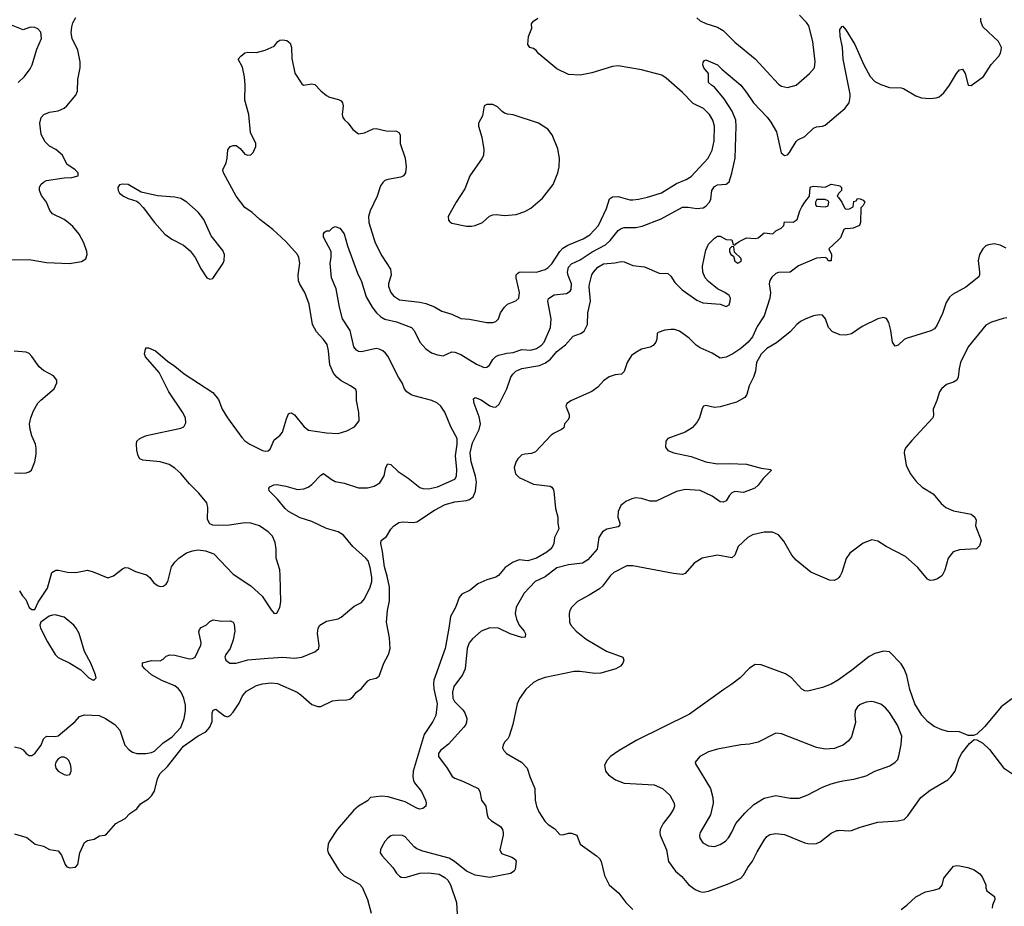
# Model space of a CAD drawing. Header units: inches. Extents: x 1678809 to 1859548, y 384609 to 522868.
# Tile 323 of 386: x 1794386 to 1801138, y 451663 to 457739. Entities that reach past the tile are written whole.
import ezdxf

# ---------------------------------------------------------------- set-up
doc = ezdxf.new("R2010")
doc.units = ezdxf.units.IN
doc.header["$MEASUREMENT"] = 0
doc.layers.add('B7495', color=7, linetype='Continuous')
doc.layers.add('B8405', color=7, linetype='Continuous')

msp = doc.modelspace()

# ---------------------------------------------------------------- linework, layer by layer
at = {"layer": 'B7495', "color": 5}
for points, elevation in [([(1794330, 456094), (1794450, 456096.5), (1794570, 456075.2), (1794727.9, 456067.9), (1794810, 456082.3), (1794838.4, 456101.6), (1794848.2, 456130), (1794845.4, 456150), (1794825.1, 456210), (1794793.1, 456270), (1794750, 456323), (1794718.7, 456350), (1794690, 456369.7), (1794609.6, 456410), (1794592.1, 456432.1), (1794569.6, 456490), (1794534.3, 456534.3), (1794521.1, 456570), (1794522.6, 456590), (1794531.6, 456610), (1794550, 456626.7), (1794570, 456636.4), (1794690, 456656), (1794743.1, 456656.9), (1794786, 456670), (1794786, 456690), (1794766, 456710), (1794709.4, 456749.4), (1794679.3, 456810), (1794632.7, 456850), (1794590, 456872.8), (1794561.4, 456901.4), (1794533.6, 456953.6), (1794523.5, 457030), (1794531.9, 457068.1), (1794550.9, 457089.1), (1794590, 457105.7), (1794650, 457114.9), (1794690, 457133.4), (1794710, 457148.7), (1794770, 457222.4), (1794783.1, 457250), (1794784.8, 457330), (1794800.7, 457410), (1794800.2, 457450), (1794784.5, 457530), (1794744.6, 457610), (1794738.9, 457650), (1794742.4, 457690), (1794750, 457717.3), (1794770, 457754)], 320), ([(1794385.4, 453825.4), (1794404.7, 453790), (1794426.8, 453766.8), (1794450, 453712), (1794470, 453698), (1794490, 453698), (1794512.9, 453747.1), (1794576.6, 453843.4), (1794606, 453950), (1794634.2, 453965.8), (1794652.3, 453967.7), (1794713.5, 453953.5), (1794770, 453951.8), (1794850, 453966), (1794890, 453956.5), (1794990, 453915.5), (1795030, 453928), (1795090, 453977.1), (1795110, 453984.4), (1795130, 453982.4), (1795178.9, 453958.9), (1795255.3, 453935.2), (1795277.2, 453917.2), (1795303.4, 453883.4), (1795330, 453862.4), (1795350, 453855.5), (1795370, 453856.3), (1795389.6, 453870.4), (1795400.7, 453890), (1795426.6, 453990), (1795450, 454022.4), (1795477.6, 454050), (1795530, 454084.9), (1795570, 454100.2), (1795610, 454105.2), (1795659.3, 454099.3), (1795718, 454078), (1795850, 453940.5), (1795970, 453859.5), (1796049.1, 453789.1), (1796110, 453694.8), (1796130, 453671), (1796150, 453671.3), (1796170, 453712), (1796175.6, 453750), (1796172.9, 453932.9), (1796169.7, 453970), (1796145.4, 454050), (1796144.4, 454110), (1796137.6, 454157.6), (1796119.3, 454199.3), (1796088.9, 454228.9), (1796030, 454269.7), (1795970, 454289.7), (1795930, 454292.3), (1795824, 454276), (1795750, 454272.9), (1795710, 454274.8), (1795690, 454285.1), (1795674.4, 454314.4), (1795675.9, 454395.9), (1795668.8, 454428.8), (1795615.2, 454495.2), (1795550, 454558.9), (1795489.7, 454630), (1795450, 454665.1), (1795411.2, 454691.2), (1795350, 454708.8), (1795230, 454720.9), (1795209.4, 454729.4), (1795199, 454750), (1795189.4, 454789.4), (1795186.6, 454830), (1795190, 454851), (1795209, 454870), (1795223.3, 454876.7), (1795255.3, 454890), (1795490, 454939.5), (1795512.3, 454950), (1795524.2, 454975.8), (1795521.7, 455010), (1795503.1, 455050), (1795408.8, 455190), (1795341.4, 455321.4), (1795249.5, 455430), (1795240.9, 455450), (1795250, 455491), (1795270, 455490.5), (1795317.3, 455470), (1795398.3, 455398.3), (1795450, 455366), (1795513.2, 455313.2), (1795710, 455183.6), (1795750, 455136.4), (1795774.9, 455070), (1795810, 455010.4), (1795910, 454875.8), (1795930, 454854), (1795963, 454830), (1796050, 454787.7), (1796070, 454782.3), (1796090, 454784.2), (1796103.7, 454796.3), (1796130, 454860.5), (1796170, 454890.4), (1796187.4, 454912.6), (1796215.6, 455004.4), (1796230, 455038.8), (1796238, 455042), (1796250, 455044.9), (1796270, 455030.5), (1796336.4, 454950), (1796366.2, 454926.2), (1796490, 454907.6), (1796570, 454904.2), (1796630, 454922.4), (1796682.7, 454950), (1796714, 454990), (1796711.9, 455048.1), (1796694.7, 455130), (1796696.2, 455190), (1796690, 455204), (1796655.1, 455230), (1796590, 455265.1), (1796559.7, 455290), (1796537, 455317), (1796513.4, 455373.4), (1796504.3, 455470), (1796493.6, 455513.6), (1796470, 455548.6), (1796420.5, 455600.5), (1796393.3, 455650), (1796371.5, 455790), (1796341.3, 455870), (1796306, 455926), (1796297.6, 455950), (1796295.7, 455990), (1796307, 456070), (1796299.6, 456110), (1796289.9, 456129.9), (1796210, 456218.8), (1796122.5, 456302.5), (1796031.6, 456370), (1795979, 456419), (1795930, 456452.1), (1795869.2, 456530), (1795783.6, 456690), (1795778.4, 456710), (1795801.6, 456758.4), (1795809.6, 456790), (1795812.9, 456847.1), (1795828, 456870), (1795850, 456877.3), (1795870, 456876.3), (1795897.7, 456857.7), (1795930, 456818.8), (1795950, 456810.7), (1795970, 456814), (1795986, 456830), (1796005.1, 456870), (1796005.6, 456890), (1795967.4, 456967.4), (1795956.4, 457090), (1795930, 457188.7), (1795932.4, 457290), (1795927.2, 457347.3), (1795913.1, 457413.1), (1795884, 457470), (1795902, 457490), (1795930, 457513.4), (1795950, 457517.1), (1796010, 457515.3), (1796068.4, 457531.6), (1796130, 457557.3), (1796156, 457590), (1796170, 457599.3), (1796190, 457602.4), (1796217.3, 457597.3), (1796239.5, 457579.5), (1796250.6, 457550), (1796253, 457473), (1796272.8, 457372.8), (1796320.7, 457300.7), (1796331, 457291), (1796390, 457299.1), (1796410, 457295.5), (1796451.9, 457251.9), (1796490, 457220.5), (1796510, 457208.4), (1796572.1, 457192.1), (1796590, 457182.8), (1796599.1, 457170), (1796603, 457150), (1796597.1, 457090), (1796600.7, 457070), (1796612.7, 457052.7), (1796638.8, 457030), (1796670, 456986.8), (1796710, 456957.3), (1796750, 456963.8), (1796808.6, 456991.4), (1796830, 456993.1), (1796898.5, 456978.5), (1796970, 456974.6), (1796986.6, 456966.6), (1796994.9, 456950), (1796994.4, 456890), (1797028.9, 456790), (1797036, 456730), (1797031.7, 456690), (1797017.6, 456670), (1797000.4, 456659.6), (1796910, 456644.1), (1796890, 456636.8), (1796875.2, 456624.8), (1796859.7, 456600.3), (1796836.5, 456530), (1796789.2, 456430), (1796777.2, 456390), (1796779.7, 456350), (1796822.6, 456210), (1796870, 456121.3), (1796928.7, 456028.7), (1796934, 455990), (1796915.5, 455930), (1796915.5, 455910), (1796930, 455870.5), (1796950, 455846.3), (1796990, 455820.2), (1797130, 455803.9), (1797170, 455793.8), (1797230, 455771.5), (1797281.3, 455741.3), (1797350, 455720.9), (1797410, 455691.6), (1797470, 455688.1), (1797590, 455664.6), (1797630, 455664.2), (1797650, 455670.4), (1797669.6, 455690), (1797683.1, 455730), (1797709.9, 455770.1), (1797730.7, 455789.3), (1797787.7, 455812.3), (1797808.7, 455831.3), (1797812.2, 455870), (1797790.8, 455970), (1797791.1, 455990), (1797799.3, 456000.7), (1797810, 456008.9), (1797829.1, 456010.9), (1797930, 456009.3), (1797990, 456028.4), (1798010, 456040.7), (1798034.7, 456065.3), (1798088.9, 456151.1), (1798110, 456174.4), (1798145.4, 456194.6), (1798250, 456237.3), (1798295.5, 456264.5), (1798354.6, 456330), (1798410, 456445.7), (1798429.3, 456510.7), (1798450, 456526.4), (1798490, 456528.5), (1798570, 456506), (1798590, 456504.5), (1798630, 456508.4), (1798690, 456522.3), (1798786.8, 456553.2), (1798890, 456616.9), (1798955.8, 456644.2), (1798990, 456664.9), (1799106.3, 456790), (1799133.8, 456846.2), (1799147.4, 456910), (1799149.8, 457010), (1799138.8, 457050), (1799116.8, 457090), (1799076, 457130), (1799004.4, 457164.4), (1798930, 457239.8), (1798819.3, 457339.3), (1798790, 457358.6), (1798650, 457395.2), (1798490, 457422.6), (1798450, 457419.8), (1798310, 457374.2), (1798230, 457360.4), (1798150, 457364.7), (1798070, 457402.7), (1797945.5, 457505.5), (1797927.8, 457527.8), (1797910, 457541.2), (1797884, 457550), (1797870, 457568.7), (1797875.5, 457624.5), (1797898, 457682), (1797895.3, 457710), (1797908.7, 457730), (1797938, 457750)], 280), ([(1799030, 457751.7), (1799051.6, 457731.6), (1799090, 457712.3), (1799170, 457687.9), (1799210, 457666), (1799290, 457586.3), (1799430, 457471.7), (1799590, 457298.4), (1799610, 457284.9), (1799650, 457275.8), (1799710, 457290.3), (1799802.9, 457370), (1799835.6, 457410), (1799840.5, 457450), (1799825.3, 457590), (1799796.6, 457696.6), (1799780.7, 457720.7), (1799734, 457770)], 280), ([(1794376.3, 457310), (1794418.3, 457350), (1794457.3, 457402.7), (1794471, 457430), (1794503.6, 457536.4), (1794535.6, 457610), (1794530, 457653.2), (1794510, 457676), (1794490, 457686), (1794470, 457689.3), (1794453.7, 457686.3), (1794410, 457669.2), (1794330, 457700.9)], 340), ([(1794350, 452756), (1794390, 452746), (1794410, 452736), (1794430, 452711), (1794450, 452696), (1794470, 452696), (1794490, 452710.8), (1794532.9, 452767.1), (1794550, 452811), (1794569, 452830), (1794630, 452826.8), (1794650, 452831), (1794766, 452930), (1794796.9, 452963.1), (1794830, 452974.9), (1794930, 452970.3), (1794973.4, 452950), (1795038, 452910), (1795072, 452870), (1795107.4, 452767.4), (1795136.7, 452736.7), (1795159.9, 452719.9), (1795190, 452710.4), (1795251.6, 452711.5), (1795290, 452717.3), (1795310, 452727.1), (1795370, 452782.7), (1795430, 452823), (1795490.6, 452889.4), (1795514.3, 452950), (1795523.5, 453003.5), (1795522.5, 453042.5), (1795512.1, 453090), (1795492.8, 453130), (1795474.7, 453154.7), (1795450, 453174.1), (1795361.3, 453210), (1795289.7, 453250), (1795243.1, 453290), (1795228.2, 453310), (1795227.1, 453332.9), (1795290, 453347), (1795350, 453346), (1795370, 453357.3), (1795390, 453377.1), (1795414.3, 453385.7), (1795450, 453384.2), (1795550, 453359.3), (1795570, 453360.7), (1795588.7, 453370), (1795627, 453453), (1795629.8, 453470), (1795615.1, 453544.9), (1795619.7, 453560.3), (1795630, 453574.9), (1795667.5, 453592.5), (1795690, 453616), (1795712.5, 453627.5), (1795770, 453617.1), (1795830, 453619.1), (1795850, 453610.7), (1795857, 453597), (1795861.3, 453550), (1795850.2, 453489.8), (1795829, 453431), (1795798.4, 453390), (1795792.4, 453370), (1795799.3, 453350), (1795826.8, 453330), (1795870, 453330.3), (1795950, 453352.9), (1796090, 453364.9), (1796190, 453371.1), (1796270, 453362.9), (1796321.2, 453370), (1796410, 453406.4), (1796436.2, 453430), (1796440.5, 453450), (1796427.2, 453532.8), (1796431.6, 453570), (1796444.5, 453590), (1796490, 453618.4), (1796570, 453633.4), (1796590, 453644.9), (1796679.1, 453720.9), (1796730, 453745.5), (1796750, 453770.7), (1796789.7, 453850), (1796799.8, 453890), (1796801.1, 453918.9), (1796790, 453986), (1796775.8, 454030), (1796760.4, 454050), (1796671, 454130), (1796606.5, 454206.5), (1796569.3, 454230), (1796490, 454253.1), (1796390, 454299.8), (1796310, 454325.7), (1796230, 454368.7), (1796207.1, 454390), (1796154.3, 454454.3), (1796096, 454510), (1796094, 454530), (1796102, 454538), (1796127.9, 454552.1), (1796150, 454554.9), (1796210, 454542.7), (1796290, 454518.9), (1796334.7, 454525.3), (1796363.9, 454536.1), (1796390, 454553), (1796450, 454619.1), (1796470, 454630.5), (1796522, 454590), (1796550, 454574), (1796610, 454562.6), (1796710, 454530.3), (1796770, 454530.3), (1796817.1, 454542.9), (1796855.2, 454564.8), (1796886.2, 454613.8), (1796896.2, 454670), (1796910, 454696.3), (1796930, 454690.4), (1796982.2, 454642.2), (1797050, 454597.7), (1797130, 454532.9), (1797150, 454525.5), (1797190, 454524.5), (1797250, 454539), (1797369.6, 454590), (1797381.4, 454610), (1797383.2, 454656.8), (1797374.7, 454750), (1797385.7, 454830), (1797384.8, 454870), (1797341.8, 454950), (1797301.4, 455050), (1797274.7, 455090), (1797250, 455111.9), (1797212, 455130), (1797090, 455161), (1797069.4, 455169.4), (1797040.3, 455190), (1797025, 455210), (1797009, 455250), (1796982.7, 455290), (1796910, 455433.7), (1796894.8, 455454.8), (1796876.4, 455470), (1796850, 455482), (1796830, 455485.3), (1796730, 455462.3), (1796710, 455466.6), (1796695.8, 455475.8), (1796677.6, 455497.6), (1796652.5, 455610), (1796599.1, 455690), (1796578.9, 455770), (1796555.5, 455895.5), (1796522.9, 455970), (1796515.6, 456070), (1796522, 456110), (1796521.2, 456150), (1796469, 456250), (1796469.1, 456270.9), (1796476.4, 456283.6), (1796490, 456292), (1796510, 456292), (1796530, 456314), (1796550, 456322), (1796582, 456310), (1796610, 456271), (1796634, 456190), (1796702.7, 456002.7), (1796730, 455944.9), (1796761.3, 455841.3), (1796801.8, 455770), (1796832.3, 455730), (1796862.7, 455702.7), (1796890, 455686.8), (1796970, 455668.3), (1797073.4, 455630), (1797091.4, 455610), (1797130.3, 455530), (1797170, 455484.6), (1797210, 455455.6), (1797250, 455442.7), (1797290, 455436.5), (1797350, 455463.1), (1797370, 455461.7), (1797410, 455446), (1797517.8, 455377.8), (1797570, 455356.5), (1797590, 455358.4), (1797607.6, 455372.4), (1797631.2, 455410), (1797650, 455430.3), (1797670, 455440.2), (1797726.7, 455453.3), (1797770, 455457.7), (1797830, 455479.6), (1797890, 455475.1), (1797930, 455486.9), (1797962.9, 455510), (1797981.2, 455530), (1798026.1, 455630), (1798031.1, 455690), (1798006.9, 455810), (1798011.3, 455828.7), (1798050, 455853.4), (1798136, 455864), (1798160.8, 455879.2), (1798167.8, 455890), (1798169.8, 455930), (1798146.2, 455986.2), (1798142.1, 456010), (1798150, 456044.2), (1798170, 456065.4), (1798230, 456094), (1798312.4, 456147.6), (1798402.8, 456197.2), (1798434.1, 456225.9), (1798490, 456293.8), (1798510, 456309.2), (1798530, 456315.9), (1798610, 456315.6), (1798655.4, 456324.6), (1798784.2, 456375.8), (1798930, 456454.4), (1798970, 456455.1), (1799030, 456445.2), (1799071.8, 456450), (1799090, 456460.9), (1799116.1, 456490), (1799124.1, 456510), (1799131.9, 456570), (1799150, 456596), (1799170, 456607.9), (1799230, 456613.1), (1799250.6, 456629.4), (1799270, 456687.3), (1799293, 456790), (1799299.8, 457010), (1799296.5, 457050), (1799272.2, 457112.2), (1799216.4, 457196.4), (1799150, 457277.6), (1799129.3, 457290), (1799109.6, 457310), (1799109.5, 457370), (1799077, 457410), (1799069.6, 457430), (1799072.3, 457447.7), (1799080.7, 457459.3), (1799090, 457464), (1799170, 457430.3), (1799199.7, 457399.7), (1799330.2, 457290.2), (1799370, 457241.3), (1799417.4, 457170), (1799511.7, 457071.7), (1799536.4, 457036.4), (1799574.9, 456970), (1799607.8, 456827.7), (1799630, 456808.4), (1799650, 456813), (1799665.1, 456830), (1799710, 456904.9), (1799722.8, 456917.2), (1799770, 456939.3), (1799830, 456995.8), (1799850, 457004.4), (1799890, 457008.8), (1799910, 457017), (1800000, 457093.2)], 260), ([(1794350, 452158.8), (1794435.6, 452135.6), (1794491.3, 452090), (1794550, 452074.9), (1794590, 452053), (1794650, 452042.8), (1794673.3, 452013.3), (1794698, 451950), (1794710, 451934), (1794730, 451926.4), (1794767.7, 451932.3), (1794784.5, 451950), (1794797.6, 452030), (1794830, 452101), (1794850, 452114.8), (1794896.5, 452123.5), (1794933.6, 452146.4), (1794969.2, 452150.8), (1794982, 452158), (1795045.2, 452230), (1795110, 452264.9), (1795140.4, 452299.6), (1795188.1, 452331.9), (1795214.9, 452365.1), (1795270, 452400.9), (1795290, 452421.1), (1795310, 452453.4), (1795330, 452537.3), (1795347.6, 452570), (1795398.8, 452621.2), (1795510, 452759.8), (1795610, 452831.8), (1795661.1, 452858.9), (1795690, 452890.7), (1795706.3, 452930), (1795706.6, 452990), (1795711.9, 453008.1), (1795730, 453013.7), (1795790, 452968.9), (1795810, 452961.1), (1795816.3, 452963.7), (1795830, 452970.3), (1795850, 452994), (1795890, 453056.1), (1795913.3, 453106.7), (1795941.7, 453138.3), (1796010, 453177), (1796051.9, 453188.1), (1796110, 453195.7), (1796153.7, 453190), (1796287.4, 453130), (1796313.1, 453113.1), (1796390, 453046.2), (1796430, 453032.3), (1796450, 453032.6), (1796530, 453070.4), (1796570, 453076.4), (1796630, 453077.3), (1796650, 453082.8), (1796670, 453098), (1796695.3, 453130), (1796730, 453156), (1796772.1, 453207.9), (1796790, 453217.3), (1796830, 453227.3), (1796850, 453240.7), (1796882.2, 453330), (1796915.9, 453390), (1796926.2, 453430), (1796922.2, 453502.3), (1796901.5, 453610), (1796908.9, 453690), (1796922.4, 453757.6), (1796921, 453850), (1796906.1, 453926.1), (1796886.9, 453990), (1796874.6, 454094.5), (1796862.9, 454150), (1796863.5, 454170), (1796901.3, 454198.7), (1796930, 454248.4), (1796950, 454269.4), (1796985.7, 454294.3), (1797010, 454299.3), (1797087.1, 454292.8), (1797110, 454298), (1797230, 454379.2), (1797303, 454417), (1797370, 454435.9), (1797450, 454444.1), (1797470, 454450.8), (1797495.8, 454470), (1797512.2, 454507.8), (1797518, 454570), (1797511.2, 454610), (1797480.6, 454710), (1797475.9, 454770), (1797490, 454838.9), (1797535.7, 454930), (1797546.2, 454970), (1797537.7, 455017.7), (1797502, 455110), (1797498, 455142), (1797510, 455150.6), (1797550, 455133.4), (1797610, 455093.4), (1797630, 455085.3), (1797650, 455084.9), (1797674.5, 455105.5), (1797726.7, 455210), (1797754.8, 455290), (1797767.4, 455310), (1797788.8, 455330), (1797830, 455350.1), (1797950, 455370.1), (1797992.6, 455387.4), (1798026.8, 455413.2), (1798070, 455465.7), (1798128.3, 455511.7), (1798181.6, 455570), (1798231.5, 455588.5), (1798256, 455604), (1798278.7, 455650), (1798281.7, 455730), (1798300.7, 455810), (1798290, 455908), (1798292.4, 455927.6), (1798309.8, 455990), (1798320.3, 456010), (1798350, 456042.8), (1798390, 456066), (1798467.9, 456072.1), (1798510, 456081.7), (1798530, 456080.3), (1798590, 456055.6), (1798670, 456046.4), (1798770, 456002.3), (1798830, 455999.3), (1798850, 455982), (1798879.3, 455939.3), (1798927.6, 455887.6), (1799030, 455817.4), (1799070, 455799.3), (1799190, 455790.4), (1799230, 455774.8), (1799250, 455786), (1799258.4, 455810), (1799260.7, 455830), (1799250, 455849.2), (1799221.2, 455870), (1799170, 455895.1), (1799110, 455945.1), (1799086.6, 455970), (1799069.7, 456010), (1799067.1, 456050), (1799090, 456161), (1799110, 456200.5), (1799150, 456243), (1799170, 456255.5), (1799190, 456256), (1799230, 456232), (1799270, 456231.3), (1799278, 456198), (1799290, 456194), (1799296.4, 456203.6), (1799320.2, 456219.8), (1799370, 456244.7), (1799430, 456241), (1799450, 456244.7), (1799490, 456278.8), (1799550, 456272), (1799570, 456292), (1799608.4, 456311.6), (1799626, 456330), (1799630, 456354), (1799690, 456352), (1799718, 456370), (1799736, 456430), (1799750, 456458), (1799769.2, 456490), (1799802, 456530), (1799806, 456590), (1799810, 456594.8), (1799830, 456598.8), (1799910, 456592), (1799950, 456612), (1800000, 456603.7)], 240), ([(1800000, 456546), (1799992, 456530), (1800000, 456520.2)], 240), ([(1800000, 456230.6), (1799934, 456170), (1799952, 456130), (1799950, 456086), (1799930, 456088), (1799922, 456102), (1799909, 456109), (1799850, 456106), (1799726.9, 456053.1), (1799670, 456009.4), (1799590, 456007.8), (1799570, 456000.7), (1799544, 455976), (1799528.7, 455951.3), (1799524.4, 455930), (1799535.3, 455870), (1799530.2, 455830), (1799490.3, 455710), (1799443.2, 455636.8), (1799410, 455566.3), (1799380.3, 455530), (1799330, 455486), (1799275.5, 455450), (1799230, 455427.8), (1799190, 455419.5), (1799134.3, 455454.3), (1799053, 455490), (1799024.7, 455510), (1798977.8, 455557.8), (1798910, 455605.7), (1798875.6, 455615.6), (1798850, 455616.9), (1798808.9, 455611.1), (1798764.9, 455595.1), (1798758, 455590), (1798754, 455550), (1798747.3, 455530), (1798730, 455507), (1798710, 455496), (1798650, 455480.7), (1798610, 455459.7), (1798582.3, 455437.7), (1798551.3, 455390), (1798531.1, 455328.9), (1798513, 455310), (1798470, 455306.2), (1798428.1, 455291.9), (1798390, 455264.2), (1798350, 455221.8), (1798310, 455192.4), (1798170.5, 455130), (1798138, 455110), (1798130.6, 455090), (1798153.3, 455033.3), (1798152.7, 455010), (1798144.9, 454995.1), (1798121, 454970), (1798116.9, 454943.1), (1798102, 454930), (1798050, 454906.6), (1798030, 454892.3), (1797922.5, 454777.5), (1797894.6, 454765.4), (1797850, 454763), (1797830, 454756.3), (1797801.6, 454730), (1797789.2, 454710.8), (1797775.8, 454670), (1797786.3, 454626.3), (1797810, 454602), (1797910, 454557.1), (1798023.4, 454543.4), (1798035.6, 454535.6), (1798043.1, 454523.1), (1798048.7, 454508.7), (1798060.3, 454390), (1798075.8, 454330), (1798075.5, 454290), (1798082, 454250), (1798054, 454190), (1798048.5, 454150), (1798039.5, 454130), (1798025.7, 454110), (1798001.1, 454090), (1797930, 454049), (1797870, 454031.7), (1797810, 454037.4), (1797770, 454022.7), (1797714.8, 453985.2), (1797670, 453929.7), (1797650, 453918.3), (1797590, 453900.4), (1797527.8, 453872.2), (1797474, 453830), (1797418.5, 453801.5), (1797400.5, 453779.5), (1797374, 453710), (1797338.9, 453650), (1797328.9, 453570), (1797302.6, 453430), (1797225.9, 453214.1), (1797222.9, 453190), (1797226.5, 453153.5), (1797247.8, 453050), (1797239.1, 452970), (1797219.1, 452930), (1797158.6, 452841.4), (1797085, 452590), (1797080.8, 452550), (1797085.7, 452525.7), (1797092.2, 452510), (1797140.3, 452450), (1797167.7, 452390), (1797173, 452370), (1797170.4, 452349.6), (1797150, 452333.2), (1797130, 452329.6), (1797110, 452335.1), (1797030, 452378.9), (1796913, 452413), (1796870, 452417.2), (1796790.6, 452409.4), (1796770, 452385.2), (1796710, 452349.7), (1796677.5, 452322.5), (1796562, 452190), (1796511, 452109), (1796502, 452090), (1796496, 452050), (1796501.3, 452030), (1796518.9, 451998.9), (1796574.9, 451910), (1796592.7, 451890), (1796611.5, 451871.5), (1796715.1, 451815.1), (1796735.3, 451795.2), (1796770, 451711), (1796796.9, 451616.9)], 240), ([(1800000, 455583.5), (1799960.1, 455600.1), (1799933.2, 455630), (1799912.3, 455690), (1799890, 455714.5), (1799870, 455717.6), (1799830, 455709.7), (1799776.3, 455690), (1799739.1, 455670), (1799714.9, 455650), (1799670, 455600.7), (1799575.1, 455524.9), (1799510, 455486.6), (1799470, 455448), (1799439.3, 455390), (1799431, 455330), (1799418.9, 455290), (1799388.5, 455230), (1799372.8, 455170), (1799357.8, 455150), (1799301.6, 455118.4), (1799190, 455086), (1799150, 455082.8), (1799090, 455094.7), (1799076, 455090), (1799065.7, 455074.3), (1799048.2, 455010), (1799030, 454979.3), (1798997.8, 454942.3), (1798950, 454913.6), (1798831, 454870), (1798816.3, 454850), (1798814, 454810), (1798830, 454788), (1798871.3, 454770), (1798990, 454745.7), (1799092, 454710), (1799170, 454694.9), (1799250, 454698.7), (1799370, 454693.4), (1799470, 454664.9), (1799536, 454656), (1799538, 454650), (1799484.3, 454595.7), (1799450, 454549.4), (1799426, 454530), (1799350, 454499.5), (1799290, 454505.1), (1799270, 454497), (1799250, 454476), (1799230, 454442.7), (1799210, 454432), (1799190, 454436.2), (1799134, 454474), (1799052.6, 454512.6), (1798950, 454519.1), (1798890, 454506.8), (1798750, 454440.3), (1798710, 454440.7), (1798650, 454458.2), (1798610, 454461.8), (1798583.4, 454456.6), (1798542, 454438), (1798508.2, 454410), (1798490.4, 454370), (1798486.7, 454330), (1798500.4, 454290), (1798499.1, 454270), (1798490, 454263.6), (1798411.1, 454248.9), (1798382.6, 454230), (1798358, 454190), (1798345, 454110), (1798282.1, 454037.9), (1798246.1, 454013.9), (1798150, 454003.2), (1798070, 453983.2), (1797990, 453922), (1797921.1, 453890), (1797844.2, 453810), (1797790, 453713.2), (1797784, 453670), (1797793.1, 453630), (1797810.2, 453590.2), (1797844.4, 453550), (1797854.9, 453530), (1797852, 453508), (1797830, 453505.1), (1797750, 453531.1), (1797670, 453568.7), (1797610, 453571.6), (1797551, 453549), (1797490, 453496.4), (1797468.2, 453470), (1797454.7, 453430), (1797440.6, 453290), (1797422.9, 453250), (1797362.6, 453170), (1797353.7, 453130), (1797357.1, 453090), (1797366.7, 453066.7), (1797425, 453010), (1797438.4, 452990), (1797451.1, 452950), (1797450, 452925.2), (1797445.5, 452910), (1797431.4, 452890), (1797325.8, 452774.2), (1797270.4, 452730), (1797257, 452710), (1797258.7, 452690), (1797316.9, 452610), (1797352.1, 452552.1), (1797370, 452540.3), (1797430, 452518.3), (1797530.5, 452470), (1797541.6, 452450), (1797553, 452390), (1797581.6, 452350), (1797590.4, 452290), (1797599.3, 452270), (1797620.5, 452250), (1797682, 452210), (1797697.1, 452190), (1797702, 452170), (1797700.3, 452150), (1797677.3, 452050), (1797690, 452026), (1797760.9, 452000.9), (1797784.9, 451984.9), (1797790.6, 451970), (1797782.5, 451917.5), (1797776.1, 451903.9), (1797751.6, 451888.4), (1797610, 451859.7), (1797510, 451876.9), (1797450, 451903.1), (1797366.3, 451970), (1797330, 451993.5), (1797150, 452041.5), (1797110, 452056.8), (1797090, 452070.8), (1797030, 452140.4), (1797010, 452148.7), (1796949.3, 452150.7), (1796930, 452145.4), (1796910, 452131.3), (1796890, 452107.3), (1796868.5, 452070), (1796859.5, 452050), (1796858, 452030), (1796870.4, 452010), (1796945.5, 451930), (1796970.3, 451890), (1796990, 451868.9), (1797002.5, 451862.5), (1797030, 451859.7), (1797130, 451889.3), (1797190, 451892.3), (1797262.6, 451882.6), (1797301.5, 451861.5), (1797321.7, 451841.7), (1797340.8, 451810), (1797380.3, 451690), (1797385.3, 451610)], 260), ([(1794350, 454633.6), (1794388.5, 454631.5), (1794430, 454633.4), (1794450, 454640.3), (1794467.1, 454652.9), (1794489.6, 454710), (1794498, 454762), (1794497.8, 454802.2), (1794493.1, 454830), (1794468.1, 454888.1), (1794457.7, 454930), (1794454.1, 454970), (1794461, 455010), (1794480.9, 455059.1), (1794510, 455110.3), (1794530, 455132.7), (1794622, 455210), (1794641.3, 455250), (1794639.7, 455270), (1794618.2, 455298.2), (1794550, 455335), (1794519.7, 455359.7), (1794470, 455432.1), (1794450, 455452.5), (1794430, 455460.2), (1794348.9, 455468.9)], 320), ([(1800000, 453914.5), (1799992.8, 453907.3), (1799970, 453896.9), (1799938.3, 453898.3), (1799810, 453952.3), (1799710, 454036.2), (1799680.5, 454070), (1799626.2, 454166.2), (1799589.7, 454209.8), (1799547.2, 454227.2), (1799490, 454228.4), (1799411.5, 454208.5), (1799378, 454190), (1799312.7, 454130), (1799290.2, 454069.8), (1799270, 454051.8), (1799170, 454069.6), (1799064.7, 454050), (1799010, 454014.5), (1798950, 453944.5), (1798930, 453938), (1798870, 453943.5), (1798590, 453996.9), (1798550, 453997.6), (1798459.3, 453950), (1798437.6, 453930), (1798382.3, 453857.7), (1798361.2, 453838.8), (1798290, 453794.5), (1798210, 453752.3), (1798170.8, 453710), (1798158.8, 453690), (1798154.8, 453670), (1798156, 453610), (1798166, 453590), (1798200.7, 453550), (1798270, 453494.9), (1798410, 453412.4), (1798521, 453370), (1798527.7, 453350), (1798522, 453330), (1798504.9, 453310), (1798473, 453290), (1798370, 453261.4), (1798330, 453257.8), (1798230, 453272.8), (1798188.3, 453271.7), (1797988.8, 453231.2), (1797943.9, 453216.1), (1797910, 453198), (1797857.3, 453150), (1797812.5, 453087.5), (1797798, 453050), (1797768, 452910), (1797741.3, 452830), (1797732.7, 452810), (1797713.4, 452790), (1797702, 452770), (1797696.3, 452750), (1797704.9, 452730), (1797724, 452710), (1797826, 452650), (1797866.7, 452610), (1797885.7, 452545.7), (1797917.4, 452470), (1797920.3, 452390), (1797928.9, 452350), (1797946, 452310), (1797987.3, 452247.3), (1798010, 452224.9), (1798054.4, 452194.4), (1798090, 452154.8), (1798110, 452154), (1798150, 452163.8), (1798170, 452163.8), (1798206.8, 452150), (1798229, 452089), (1798340.7, 452010), (1798362, 451990), (1798372.2, 451970), (1798395.5, 451875.5), (1798427, 451810), (1798493.3, 451753.3), (1798542.3, 451690), (1798590, 451642)], 280), ([(1800000, 453215.8), (1799990, 453208.7), (1799950, 453186.4), (1799890, 453162.3), (1799790, 453137.4), (1799770, 453139.7), (1799750, 453151.3), (1799679.1, 453230), (1799637.6, 453257.6), (1799470, 453318), (1799430, 453319.6), (1799390, 453296.2), (1799325.5, 453230), (1799270, 453185.1), (1799214, 453150), (1798979.4, 452980.6), (1798617, 452803), (1798495.5, 452730), (1798438, 452690), (1798414.1, 452665.9), (1798397, 452630), (1798402, 452590), (1798423.7, 452563.7), (1798472.4, 452530), (1798530, 452506.8), (1798736.8, 452496.8), (1798794.4, 452470), (1798844.5, 452424.4), (1798874, 452370), (1798875.3, 452350), (1798870.3, 452330), (1798847.3, 452292.7), (1798797.8, 452230), (1798778.5, 452190), (1798774.9, 452170), (1798777.3, 452150), (1798820.6, 452050), (1798834.3, 451970), (1798884, 451904), (1798926.4, 451866.4), (1798971.9, 451811.9), (1799017.6, 451777.6), (1799050, 451764), (1799070, 451760.8), (1799110, 451767.7), (1799250, 451818.6), (1799330, 451855.6), (1799350, 451875.8), (1799379.8, 451930), (1799410, 451972.7), (1799442.7, 452037.3), (1799490, 452115.8), (1799510, 452142.6), (1799530, 452156.5), (1799570, 452162.8), (1799630, 452155.8), (1799770, 452099), (1799790, 452092.7), (1799830, 452090.3), (1799850, 452093.7), (1799874.9, 452105.1), (1799950, 452165.5), (1799990, 452182), (1800000, 452183.8)], 320), ([(1800000, 452755.6), (1799974.3, 452745.7), (1799910, 452740.4), (1799850, 452751), (1799610, 452845.6), (1799570, 452849.6), (1799450, 452787.6), (1799390, 452773.6), (1799330, 452769.7), (1799170, 452740.5), (1799110, 452721.3), (1799050.7, 452690), (1799017.3, 452650), (1799019.8, 452639.8), (1799122, 452470), (1799139.5, 452410), (1799141.1, 452370), (1799122.6, 452290), (1799052.4, 452170), (1799048.4, 452150), (1799050.5, 452130), (1799070, 452099.1), (1799110, 452077.1), (1799150, 452072.4), (1799190, 452086.4), (1799226.6, 452110), (1799247, 452133), (1799270, 452170.8), (1799295.6, 452230), (1799357.3, 452302.7), (1799419.3, 452360.7), (1799490, 452404.2), (1799570, 452423.1), (1799670, 452405.2), (1799730, 452404.4), (1799790, 452428), (1799890, 452479.7), (1799950, 452503.6), (1800000, 452515.8)], 340)]:
    msp.add_lwpolyline(points, dxfattribs=dict(at, elevation=elevation))
for points, elevation in [([(1797630, 457158), (1797590, 457158), (1797570.7, 457149.3), (1797558.6, 457081.5), (1797532.4, 457030), (1797532, 457010), (1797554.1, 456934.1), (1797568.1, 456850), (1797565.2, 456810), (1797557.6, 456790), (1797473.6, 456670), (1797438.9, 456581.1), (1797378.9, 456490), (1797323, 456390), (1797326.6, 456366.6), (1797334.9, 456354.9), (1797350, 456346), (1797450, 456325.5), (1797484.1, 456324.1), (1797510, 456328.4), (1797559.3, 456350), (1797607.4, 456392.6), (1797630, 456402), (1797656.1, 456403.9), (1797710, 456398.3), (1797790, 456404.6), (1797850, 456424.6), (1797890, 456448.8), (1797970, 456515.8), (1798043.5, 456610), (1798076.9, 456690), (1798085.7, 456730), (1798086.9, 456790), (1798075.2, 456855.2), (1798037, 456950), (1798007, 456990), (1797943.7, 457030), (1797770, 457087.6), (1797731.6, 457091.6), (1797710, 457099.5), (1797693.2, 457110), (1797661.5, 457141.5)], 320), ([(1795090, 456613.2), (1795070, 456608), (1795058, 456590), (1795061, 456570), (1795071.3, 456550), (1795098, 456530), (1795130, 456514), (1795190, 456494.8), (1795203.7, 456483.7), (1795233.1, 456453.1), (1795310.4, 456350), (1795380.5, 456270), (1795430, 456235.8), (1795510, 456194.9), (1795554.3, 456154.3), (1795588.2, 456110), (1795630.4, 456030), (1795670, 455970.8), (1795690, 455961), (1795710, 455966), (1795780.7, 456070), (1795787.3, 456090), (1795789.4, 456130), (1795778.3, 456158.3), (1795698.9, 456258.9), (1795649.6, 456370), (1795610, 456420.7), (1795531.8, 456490), (1795490, 456513.6), (1795450, 456522.9), (1795330, 456532), (1795218, 456558), (1795130, 456609.2)], 320), ([(1799910, 456508), (1799852.7, 456507.3), (1799842, 456490), (1799842, 456470), (1799850, 456462), (1799910, 456458), (1799930, 456464.7), (1799935.3, 456490), (1799930, 456498)], 240), ([(1799270, 456186), (1799254, 456170), (1799254, 456150), (1799262, 456130), (1799279.8, 456119.8), (1799290, 456084.7), (1799310, 456072), (1799330, 456082), (1799335.3, 456090), (1799330, 456106), (1799287.3, 456147.3), (1799282, 456182)], 240), ([(1794630, 453660.5), (1794610, 453659.6), (1794588.7, 453651.3), (1794531, 453610), (1794522.8, 453590), (1794527.7, 453570), (1794576.5, 453476.5), (1794628.9, 453388.9), (1794650, 453368.4), (1794730.7, 453330), (1794803.9, 453283.9), (1794860.7, 453230), (1794890, 453214), (1794901.2, 453218.8), (1794909.2, 453230), (1794904.5, 453250), (1794874.3, 453330), (1794830.6, 453410.6), (1794792.6, 453532.6), (1794774, 453570), (1794757.7, 453590), (1794690, 453644)], 280), ([(1794690, 452686), (1794670, 452685.6), (1794650, 452674.5), (1794633.7, 452650), (1794628, 452632), (1794632.9, 452610), (1794650.3, 452590), (1794690, 452566.2), (1794710, 452562.7), (1794730, 452566.4), (1794739.1, 452590), (1794738, 452610), (1794734.7, 452634.7), (1794722.5, 452662.5), (1794710, 452675.6)], 260)]:
    msp.add_lwpolyline(points, close=True, dxfattribs=dict(at, elevation=elevation))
at = {"layer": 'B8405', "color": 5}
for points, elevation in [([(1800000, 457093.2), (1800043.5, 457130), (1800073.1, 457170), (1800081.2, 457210), (1800079.8, 457230), (1800033.4, 457470), (1800027.3, 457550), (1800013.1, 457626.9), (1800010, 457672), (1800026.3, 457693.7), (1800030, 457694.8), (1800050, 457670.8), (1800112, 457570), (1800173.7, 457430), (1800218.4, 457350), (1800250, 457316.9), (1800290, 457295.5), (1800350, 457275.6), (1800430, 457271.9), (1800447, 457267), (1800530, 457218.6), (1800570, 457204.2), (1800630, 457199.6), (1800670, 457204), (1800690, 457211.6), (1800722.2, 457237.8), (1800762, 457290), (1800810, 457370.7), (1800830, 457396), (1800850, 457401), (1800870, 457371.3), (1800890, 457291), (1800910, 457288), (1800994.5, 457350), (1801047.2, 457432.8), (1801100.4, 457490), (1801111.9, 457510), (1801116.8, 457530), (1801117.7, 457550), (1801098.3, 457590), (1800991, 457691), (1800976.3, 457730), (1800977.6, 457750)], 260), ([(1800000, 456603.7), (1800010, 456602), (1800022, 456590), (1800022, 456570), (1800002, 456550), (1800000, 456546)], 240), ([(1800000, 456520.2), (1800024.7, 456490), (1800042, 456450), (1800050, 456442), (1800076.4, 456443.6), (1800102, 456458), (1800106, 456494), (1800122, 456498), (1800130, 456514), (1800150, 456512), (1800170, 456502), (1800182, 456490), (1800170, 456466), (1800154, 456450), (1800152, 456350), (1800144.7, 456330), (1800102, 456310), (1800065.6, 456305.6), (1800051.1, 456308.9), (1800038, 456302), (1800015.3, 456244.7), (1800000, 456230.6)], 240), ([(1801150, 456174.7), (1801110, 456195.4), (1801070, 456203), (1801030, 456197.6), (1801011, 456190), (1800990, 456169.3), (1800968.5, 456130), (1800959.5, 456090), (1800968, 456010), (1800968, 455990), (1800962.4, 455977.6), (1800873.4, 455906.6), (1800783.1, 455856.9), (1800761.8, 455838.2), (1800739, 455801), (1800713.1, 455726.9), (1800675.6, 455644.4), (1800658.8, 455621.2), (1800633.8, 455606.2), (1800464.8, 455555.2), (1800450, 455547.3), (1800410, 455509.5), (1800390, 455501.2), (1800370, 455528.7), (1800359.8, 455610), (1800345.2, 455665.2), (1800330.6, 455690.6), (1800310, 455698.5), (1800270, 455689.8), (1800162.8, 455637.2), (1800090, 455586), (1800050, 455578), (1800010, 455579.3), (1800000, 455583.5)], 260), ([(1801155.3, 455695.3), (1801130, 455691.5), (1801050, 455666.6), (1801010, 455646.6), (1800890, 455496.9), (1800837.6, 455390), (1800828, 455350), (1800821.5, 455290), (1800812.2, 455270), (1800790, 455255.4), (1800740.2, 455239.8), (1800706, 455210), (1800692.7, 455190), (1800674.9, 455130), (1800650.6, 455070.6), (1800653, 455030), (1800647.3, 455010), (1800503.6, 454856.4), (1800464, 454810), (1800453.4, 454790), (1800450.5, 454770), (1800465.8, 454685.8), (1800493, 454630), (1800534.4, 454574.4), (1800575.6, 454535.6), (1800650.7, 454490), (1800704.7, 454424.7), (1800737.5, 454397.5), (1800790, 454373.7), (1800910, 454350.3), (1800936, 454330), (1800944.7, 454310), (1800941, 454270), (1800979.1, 454170), (1800967.1, 454132.9), (1800946, 454114), (1800830, 454107), (1800787, 454093), (1800753.4, 454050), (1800730, 453968), (1800711.3, 453930), (1800699.8, 453920.2), (1800674.4, 453905.6), (1800650, 453899.3), (1800630, 453897.2), (1800610, 453906), (1800545.3, 453985.3), (1800460.6, 454060.6), (1800327.3, 454130), (1800270, 454166.3), (1800230, 454174.7), (1800169.1, 454150.9), (1800077.5, 454082.5), (1800053, 454047), (1800024.4, 453950), (1800012.8, 453927.3), (1800000, 453914.5)], 280), ([(1801190, 453084), (1801117.1, 453030), (1801003.4, 452896.6), (1800950, 452844), (1800927.3, 452832.7), (1800890, 452832.7), (1800830, 452858), (1800750, 452862.3), (1800710, 452873.3), (1800656.7, 452896.6), (1800609.9, 452929.9), (1800572.6, 452972.6), (1800523.4, 453050), (1800490.7, 453150), (1800470, 453245.2), (1800451.3, 453290), (1800430, 453326), (1800350, 453406.6), (1800311.8, 453411.8), (1800250, 453396.9), (1800210, 453374.7), (1800090, 453280.4), (1800000, 453215.8)], 320), ([(1800000, 452515.8), (1800030, 452523.2), (1800105.3, 452534.7), (1800190, 452558), (1800250, 452588.7), (1800353.5, 452626.5), (1800389.3, 452650), (1800407, 452670), (1800416.8, 452703.2), (1800431.2, 452771.2), (1800435.6, 452830), (1800404.9, 452904.9), (1800350, 452991.5), (1800322.4, 453022.4), (1800290, 453048), (1800250, 453063), (1800230, 453066.3), (1800190, 453063), (1800150, 453047.3), (1800130.3, 453029.7), (1800115.3, 453004.7), (1800112, 452970), (1800117.7, 452922.3), (1800090, 452823.7), (1800070, 452797.6), (1800032, 452768), (1800000, 452755.6)], 340), ([(1800000, 452183.8), (1800010, 452185.5), (1800070, 452180.5), (1800090, 452183.8), (1800150, 452206.4), (1800270, 452240.4), (1800408.3, 452248.3), (1800450, 452259.3), (1800475.6, 452284.4), (1800566, 452410), (1800630, 452458.3), (1800749.8, 452530.2), (1800771.2, 452550), (1800799.7, 452590), (1800826.8, 452673.2), (1800847.4, 452712.6), (1800900.1, 452779.9), (1800930, 452806), (1800950, 452804), (1800990, 452780.5), (1801036.9, 452736.9), (1801132.7, 452612.7), (1801229.2, 452549.2)], 320), ([(1800430, 451641.3), (1800469.8, 451670.2), (1800530, 451727.7), (1800596.9, 451763.1), (1800652.8, 451772.8), (1800694, 451786), (1800711.3, 451808.7), (1800723.3, 451856.7), (1800790, 451937.3), (1800810, 451943), (1800830, 451941.6), (1800888.5, 451928.5), (1800932.1, 451912.1), (1800970, 451886.8), (1800986.2, 451866.2), (1801010.7, 451810), (1801010.8, 451790.8), (1801018, 451770), (1801070.8, 451730), (1801073.4, 451710), (1801056.4, 451670), (1801053.7, 451650)], 280)]:
    msp.add_lwpolyline(points, dxfattribs=dict(at, elevation=elevation))

doc.saveas('drawing.dxf')
